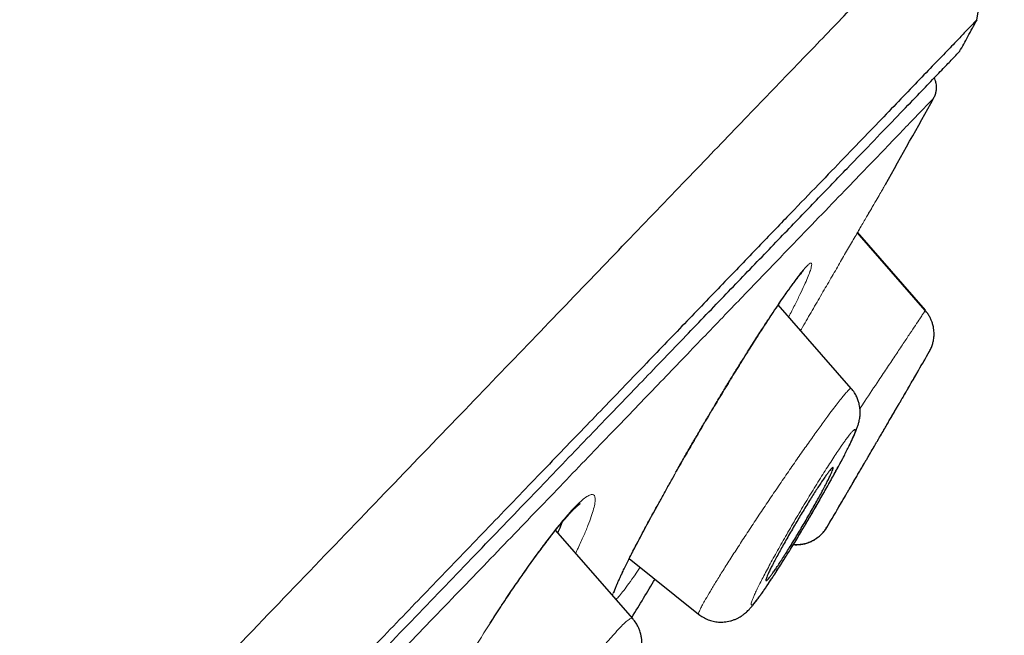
# Model space of a CAD drawing. Header units: millimetres. Extents: x 8 to 1023, y 12 to 832.
# Tile 655 of 656: x 995 to 1008, y 809 to 818. Entities that reach past the tile are written whole.
import ezdxf

# ---------------------------------------------------------------- set-up
doc = ezdxf.new("R2010")
doc.units = ezdxf.units.MM

msp = doc.modelspace()

# ---------------------------------------------------------------- linework, layer by layer
at = {"color": 7, "linetype": 'Continuous', "lineweight": 30}
for p, q in [((1007.959, 818), (1008.346, 820.396)), ((1007.234, 813.919), (1006.279, 815.014)), ((1006.194, 812.823), (1005.168, 814)), ((1007.234, 813.919), (1007.234, 813.919)), ((1006.191, 812.82), (1006.191, 812.82)), ((1003.123, 809.587), (1002.037, 810.831)), ((1003.073, 810.433), (1004.047, 809.647)), ((1004.049, 809.65), (1004.049, 809.65)), ((1003.118, 809.584), (1003.119, 809.583))]:
    msp.add_line(p, q, dxfattribs=at)
at = {"color": 8, "linetype": 'Continuous', "lineweight": 0}
for p, q in [((1006.283, 815.021), (1007.239, 813.926)), ((1003.722, 811.631), (1003.717, 811.623))]:
    msp.add_line(p, q, dxfattribs=at)
at = {"color": 7, "linetype": 'Continuous', "lineweight": 30}
for radius, start, end in [(220, 331.18876, 331.25952), (220, 331.12714, 331.18876), (220, 330.56864, 330.93208), (221.7, 329.95945, 330.12036), (221.7, 329.378, 329.48097), (220, 328.7316, 328.8953)]:
    msp.add_arc((815.065, 923.794), radius, start, end, dxfattribs=at)
at = {"color": 8, "linetype": 'Continuous', "lineweight": 0}
for points, knots in [([(921.11, 759.196), (921.275, 759.327), (921.606, 759.589), (922.111, 759.993), (922.622, 760.405), (923.14, 760.826), (923.665, 761.256), (924.186, 761.686), (924.702, 762.116), (925.214, 762.545), (925.73, 762.981), (926.251, 763.424), (926.797, 763.893), (927.369, 764.387), (927.967, 764.908), (928.57, 765.438), (929.178, 765.976), (929.79, 766.524), (930.408, 767.079), (931.03, 767.644), (931.646, 768.207), (932.255, 768.768), (932.858, 769.326), (933.465, 769.892), (934.075, 770.464), (934.689, 771.042), (935.294, 771.616), (935.891, 772.184), (936.479, 772.747), (937.069, 773.314), (937.663, 773.887), (938.282, 774.486), (938.927, 775.113), (939.599, 775.766), (940.275, 776.425), (940.953, 777.087), (941.635, 777.754), (942.32, 778.424), (943.008, 779.097), (943.687, 779.763), (944.358, 780.419), (945.02, 781.067), (945.684, 781.716), (946.351, 782.368), (947.02, 783.02), (947.678, 783.662), (948.325, 784.293), (948.961, 784.912), (949.599, 785.532), (950.238, 786.152), (950.903, 786.797), (951.594, 787.466), (952.312, 788.16), (953.03, 788.853), (953.75, 789.547), (954.47, 790.239), (955.19, 790.932), (955.911, 791.624), (956.618, 792.304), (957.313, 792.972), (957.995, 793.628), (958.677, 794.282), (959.357, 794.936), (960.035, 795.588), (960.7, 796.226), (961.35, 796.851), (961.985, 797.462), (962.618, 798.071), (963.25, 798.678), (963.903, 799.307), (964.579, 799.958), (965.275, 800.629), (965.969, 801.298), (966.659, 801.963), (967.345, 802.626), (968.027, 803.286), (968.705, 803.942), (969.368, 804.584), (970.016, 805.212), (970.648, 805.825), (971.275, 806.435), (971.898, 807.041), (972.517, 807.642), (973.119, 808.228), (973.705, 808.798), (974.274, 809.352), (974.84, 809.902), (975.4, 810.448), (975.978, 811.01), (976.571, 811.587), (977.18, 812.179), (977.782, 812.765), (978.378, 813.345), (978.968, 813.918), (979.55, 814.484), (980.126, 815.043), (980.686, 815.587), (981.229, 816.114), (981.757, 816.625), (982.278, 817.13), (982.792, 817.627), (983.299, 818.118), (983.79, 818.592), (984.264, 819.05), (984.723, 819.492), (985.174, 819.927), (985.619, 820.356), (986.074, 820.793), (986.538, 821.239), (987.01, 821.692), (987.473, 822.136), (987.927, 822.57), (988.372, 822.995), (988.807, 823.411), (989.233, 823.818), (989.643, 824.208), (990.037, 824.583), (990.415, 824.943), (990.784, 825.294), (991.144, 825.636), (991.495, 825.969), (991.831, 826.286), (992.151, 826.589), (992.457, 826.878), (992.754, 827.159), (993.042, 827.431), (993.333, 827.705), (993.625, 827.98), (993.916, 828.254), (994.196, 828.517), (994.465, 828.77), (994.722, 829.012), (994.968, 829.242), (995.202, 829.462), (995.422, 829.668), (995.627, 829.86), (995.817, 830.039), (995.998, 830.207), (996.167, 830.366), (996.326, 830.515), (996.472, 830.651), (996.605, 830.776), (996.726, 830.888), (996.837, 830.992), (996.939, 831.087), (997.034, 831.176), (997.122, 831.259), (997.202, 831.333), (997.269, 831.395), (997.324, 831.447), (997.367, 831.487), (997.398, 831.515), (997.417, 831.533), (997.419, 831.536), (997.42, 831.537)], [0, 0, 0, 0, 0.006532, 0.013065, 0.019599, 0.026134, 0.03267, 0.039204, 0.045365, 0.051525, 0.057684, 0.063843, 0.070002, 0.076875, 0.083748, 0.090621, 0.097494, 0.104366, 0.111239, 0.118112, 0.124985, 0.131517, 0.138049, 0.144581, 0.151114, 0.157647, 0.164181, 0.170342, 0.176503, 0.182666, 0.188829, 0.194992, 0.20187, 0.208747, 0.215624, 0.2225, 0.229375, 0.236249, 0.243123, 0.249997, 0.256529, 0.263061, 0.269593, 0.276125, 0.282657, 0.289189, 0.295348, 0.301507, 0.307667, 0.313827, 0.319987, 0.326862, 0.333739, 0.340616, 0.347494, 0.354372, 0.361251, 0.368128, 0.375004, 0.381538, 0.388072, 0.394605, 0.401137, 0.40767, 0.414202, 0.42036, 0.426519, 0.432677, 0.438836, 0.444995, 0.451868, 0.458742, 0.465616, 0.47249, 0.479365, 0.486241, 0.493117, 0.499994, 0.50653, 0.513067, 0.519604, 0.52614, 0.532675, 0.53921, 0.54537, 0.55153, 0.55769, 0.56385, 0.570009, 0.576883, 0.583757, 0.59063, 0.597504, 0.604377, 0.611251, 0.618125, 0.624999, 0.631532, 0.638065, 0.644599, 0.651133, 0.657667, 0.664203, 0.670366, 0.676529, 0.682693, 0.688856, 0.695017, 0.701894, 0.70877, 0.715645, 0.722519, 0.729394, 0.736268, 0.743142, 0.750015, 0.756547, 0.763079, 0.769612, 0.776144, 0.782676, 0.789209, 0.795368, 0.801528, 0.807689, 0.81385, 0.820011, 0.826888, 0.833767, 0.840646, 0.847525, 0.854402, 0.861279, 0.868155, 0.875031, 0.881564, 0.888097, 0.89463, 0.901163, 0.907695, 0.914227, 0.920386, 0.926545, 0.932704, 0.938863, 0.945023, 0.951897, 0.958772, 0.965647, 0.972523, 0.9794, 0.986277, 0.993155, 1, 1, 1, 1]), ([(1007.355, 816.908), (1007.35, 816.903), (1007.34, 816.893), (1007.259, 816.809), (1007.129, 816.673), (1006.946, 816.483), (1006.711, 816.238), (1006.429, 815.945), (1006.105, 815.609), (1005.743, 815.233), (1005.336, 814.811), (1004.886, 814.343), (1004.383, 813.82), (1003.824, 813.239), (1003.207, 812.597), (1002.544, 811.908), (1001.835, 811.171), (1001.079, 810.385), (1000.291, 809.567), (999.478, 808.722), (998.644, 807.856), (997.777, 806.955), (996.875, 806.018), (995.921, 805.026), (994.913, 803.978), (993.849, 802.873), (992.752, 801.732), (991.621, 800.556), (990.455, 799.344), (989.28, 798.123), (988.101, 796.898), (986.926, 795.677), (985.731, 794.436), (984.517, 793.174), (983.255, 791.863), (981.946, 790.502), (980.591, 789.094), (979.222, 787.671), (977.838, 786.233), (976.44, 784.78), (975.058, 783.344), (973.695, 781.928), (972.356, 780.536), (971.011, 779.139), (969.663, 777.737), (968.762, 776.801), (968.311, 776.332)], [0, 0, 0, 0, 0.023167, 0.046434, 0.069701, 0.092998, 0.116355, 0.139848, 0.161958, 0.183992, 0.205976, 0.227933, 0.249889, 0.273171, 0.296404, 0.319615, 0.342834, 0.36609, 0.38956, 0.41169, 0.433738, 0.455729, 0.477688, 0.49964, 0.522948, 0.546219, 0.569483, 0.592773, 0.616117, 0.639598, 0.66169, 0.683697, 0.705646, 0.727565, 0.749482, 0.772958, 0.796364, 0.819731, 0.843096, 0.866494, 0.889919, 0.911946, 0.933938, 0.955924, 0.977935, 1, 1, 1, 1]), ([(1005.482, 813.639), (1005.485, 813.645), (1005.535, 813.73), (1005.629, 813.893), (1005.763, 814.124), (1005.893, 814.347), (1006.016, 814.558), (1006.13, 814.756), (1006.237, 814.94), (1006.334, 815.107), (1006.421, 815.256), (1006.496, 815.386), (1006.559, 815.495), (1006.61, 815.582), (1006.646, 815.645), (1006.668, 815.683), (1006.675, 815.695), (1006.668, 815.682), (1006.646, 815.644), (1006.61, 815.581), (1006.559, 815.494), (1006.496, 815.385), (1006.42, 815.255), (1006.35, 815.133), (1006.3, 815.049), (1006.284, 815.02)], [0, 0, 0, 0, 0.003306, 0.049644, 0.096643, 0.143475, 0.189653, 0.235633, 0.281879, 0.328114, 0.374072, 0.42025, 0.467141, 0.514237, 0.560464, 0.606333, 0.65237, 0.69852, 0.744461, 0.790711, 0.837778, 0.884544, 0.930711, 0.976769, 1, 1, 1, 1]), ([(1003.717, 811.623), (1003.761, 811.701), (1003.85, 811.855), (1003.987, 812.093), (1004.128, 812.332), (1004.27, 812.572), (1004.413, 812.808), (1004.552, 813.037), (1004.688, 813.257), (1004.82, 813.467), (1004.946, 813.664), (1005.065, 813.847), (1005.176, 814.013), (1005.278, 814.163), (1005.37, 814.293), (1005.449, 814.401), (1005.515, 814.485), (1005.568, 814.544), (1005.606, 814.579), (1005.63, 814.589), (1005.64, 814.574), (1005.634, 814.533), (1005.615, 814.47), (1005.582, 814.384), (1005.534, 814.276), (1005.473, 814.146), (1005.401, 813.999), (1005.344, 813.886), (1005.315, 813.831)], [0, 0, 0, 0, 0.038527, 0.076847, 0.115341, 0.154385, 0.193291, 0.231653, 0.26985, 0.308269, 0.346678, 0.384856, 0.423218, 0.462173, 0.501295, 0.539696, 0.577803, 0.616051, 0.654385, 0.692549, 0.730972, 0.770076, 0.808923, 0.847275, 0.885539, 0.924123, 0.962412, 1, 1, 1, 1]), ([(1006.315, 812.541), (1006.338, 812.575), (1006.43, 812.711), (1006.561, 812.909), (1006.706, 813.126), (1006.821, 813.299), (1006.927, 813.457), (1007.02, 813.597), (1007.098, 813.714), (1007.155, 813.8), (1007.194, 813.859), (1007.22, 813.897), (1007.236, 813.922), (1007.238, 813.924), (1007.239, 813.926)], [0, 0, 0, 0, 0.045458, 0.180583, 0.270886, 0.361702, 0.45348, 0.545405, 0.636198, 0.726411, 0.79407, 0.862016, 0.93055, 1, 1, 1, 1]), ([(1007.295, 813.348), (1007.294, 813.347), (1007.293, 813.344), (1007.278, 813.319), (1007.256, 813.28), (1007.225, 813.227), (1007.186, 813.16), (1007.139, 813.08), (1007.085, 812.988), (1007.024, 812.883), (1006.957, 812.768), (1006.886, 812.645), (1006.81, 812.516), (1006.732, 812.382), (1006.653, 812.245), (1006.572, 812.107), (1006.491, 811.969), (1006.412, 811.832), (1006.334, 811.699), (1006.258, 811.569), (1006.187, 811.447), (1006.119, 811.332), (1006.058, 811.227), (1006.004, 811.134), (1005.958, 811.054), (1005.919, 810.988), (1005.888, 810.935), (1005.866, 810.897), (1005.854, 810.876), (1005.852, 810.874), (1005.852, 810.873)], [0, 0, 0, 0, 0.036381, 0.072604, 0.108775, 0.144961, 0.181209, 0.217558, 0.254052, 0.291432, 0.328717, 0.365962, 0.403178, 0.44035, 0.477453, 0.514469, 0.551464, 0.588527, 0.625658, 0.662849, 0.700089, 0.73739, 0.774794, 0.811275, 0.847615, 0.883871, 0.920079, 0.956273, 0.992498, 1, 1, 1, 1]), ([(1004.049, 809.65), (1004.047, 809.651), (1004.043, 809.652), (1004.05, 809.674), (1004.066, 809.711), (1004.093, 809.764), (1004.134, 809.839), (1004.192, 809.939), (1004.271, 810.071), (1004.364, 810.221), (1004.471, 810.39), (1004.588, 810.572), (1004.713, 810.765), (1004.845, 810.965), (1004.981, 811.169), (1005.12, 811.374), (1005.258, 811.578), (1005.395, 811.776), (1005.527, 811.965), (1005.654, 812.144), (1005.771, 812.307), (1005.869, 812.441), (1005.948, 812.546), (1006.012, 812.628), (1006.066, 812.697), (1006.117, 812.758), (1006.159, 812.803), (1006.186, 812.827), (1006.189, 812.822), (1006.191, 812.82)], [0, 0, 0, 0, 0.0181347, 0.0493797, 0.0807133, 0.1121433, 0.143639, 0.1856442, 0.2275714, 0.2693384, 0.3109504, 0.3524872, 0.3939814, 0.4354232, 0.4767922, 0.5180897, 0.5593956, 0.6008197, 0.6423375, 0.6838947, 0.7254469, 0.7669975, 0.7982163, 0.82951, 0.8608695, 0.892258, 0.9340505, 0.9756707, 1, 1, 1, 1]), ([(1005.26, 810.437), (1005.283, 810.473), (1005.328, 810.545), (1005.398, 810.659), (1005.469, 810.776), (1005.541, 810.896), (1005.612, 811.016), (1005.682, 811.135), (1005.75, 811.253), (1005.816, 811.369), (1005.879, 811.481), (1005.939, 811.589), (1005.995, 811.692), (1006.047, 811.79), (1006.095, 811.881), (1006.137, 811.963), (1006.172, 812.035), (1006.201, 812.098), (1006.224, 812.15), (1006.24, 812.192), (1006.249, 812.222), (1006.251, 812.241), (1006.246, 812.248), (1006.234, 812.243), (1006.214, 812.226), (1006.188, 812.196), (1006.155, 812.154), (1006.12, 812.106), (1006.085, 812.058), (1006.053, 812.012), (1006.013, 811.954), (1005.964, 811.881), (1005.905, 811.79), (1005.842, 811.693), (1005.776, 811.589), (1005.708, 811.48), (1005.639, 811.366), (1005.568, 811.249), (1005.496, 811.129), (1005.424, 811.008), (1005.354, 810.889), (1005.286, 810.771), (1005.22, 810.655), (1005.157, 810.543), (1005.097, 810.435), (1005.041, 810.331), (1004.988, 810.233), (1004.941, 810.143), (1004.899, 810.06), (1004.863, 809.988), (1004.834, 809.925), (1004.812, 809.873), (1004.796, 809.832), (1004.787, 809.802), (1004.785, 809.783), (1004.79, 809.776), (1004.802, 809.781), (1004.822, 809.799), (1004.848, 809.829), (1004.881, 809.871), (1004.916, 809.917), (1004.95, 809.966), (1004.983, 810.012), (1005.023, 810.071), (1005.072, 810.144), (1005.132, 810.235), (1005.194, 810.332), (1005.238, 810.402), (1005.26, 810.437)], [0, 0, 0, 0, 0.015514, 0.031253, 0.046865, 0.062471, 0.078326, 0.093926, 0.109412, 0.12493, 0.140577, 0.156118, 0.171692, 0.187437, 0.203339, 0.218954, 0.234434, 0.249935, 0.265519, 0.28103, 0.296624, 0.312455, 0.328345, 0.343939, 0.359403, 0.37491, 0.390361, 0.406138, 0.416559, 0.426954, 0.43737, 0.453195, 0.46878, 0.484281, 0.499858, 0.515454, 0.531, 0.546639, 0.562513, 0.578308, 0.5939, 0.609429, 0.625039, 0.640522, 0.65627, 0.671932, 0.687532, 0.703511, 0.719154, 0.734615, 0.75005, 0.765673, 0.781201, 0.79679, 0.812592, 0.828456, 0.844045, 0.859526, 0.875072, 0.890501, 0.90595, 0.916344, 0.926866, 0.93756, 0.953185, 0.968767, 0.984488, 1, 1, 1, 1]), ([(1002.836, 809.916), (1002.843, 809.936), (1002.859, 809.98), (1002.898, 810.072), (1002.95, 810.186), (1003.013, 810.317), (1003.088, 810.466), (1003.173, 810.63), (1003.268, 810.81), (1003.37, 811), (1003.48, 811.2), (1003.595, 811.407), (1003.676, 811.551), (1003.717, 811.623)], [0, 0, 0, 0, 0.079611, 0.171238, 0.263574, 0.355009, 0.446345, 0.538423, 0.632061, 0.724732, 0.81643, 0.907927, 1, 1, 1, 1]), ([(1000.205, 807.973), (1000.243, 808.045), (1000.32, 808.188), (1000.447, 808.414), (1000.58, 808.646), (1000.72, 808.883), (1000.864, 809.121), (1001.01, 809.356), (1001.157, 809.587), (1001.304, 809.813), (1001.45, 810.031), (1001.592, 810.238), (1001.731, 810.434), (1001.865, 810.616), (1001.992, 810.783), (1002.109, 810.93), (1002.215, 811.055), (1002.31, 811.158), (1002.392, 811.239), (1002.461, 811.295), (1002.517, 811.328), (1002.558, 811.336), (1002.584, 811.321), (1002.596, 811.281), (1002.592, 811.218), (1002.574, 811.132), (1002.54, 811.025), (1002.493, 810.897), (1002.43, 810.748), (1002.372, 810.617), (1002.331, 810.532), (1002.319, 810.508)], [0, 0, 0, 0, 0.035238, 0.070286, 0.105492, 0.141202, 0.176786, 0.211872, 0.246807, 0.281946, 0.317076, 0.351993, 0.387079, 0.422708, 0.458488, 0.493609, 0.528462, 0.563446, 0.598504, 0.633407, 0.66855, 0.704319, 0.739844, 0.77492, 0.809917, 0.845211, 0.880227, 0.915141, 0.95031, 0.986082, 1, 1, 1, 1]), ([(1003.227, 810.309), (1003.202, 810.272), (1003.145, 810.189), (1003.067, 810.08), (1002.994, 809.981), (1002.933, 809.904), (1002.903, 809.872), (1002.888, 809.856)], [0, 0, 0, 0, 0.167578, 0.383293, 0.594751, 0.804022, 1, 1, 1, 1]), ([(1000.935, 806.454), (1000.934, 806.455), (1000.928, 806.457), (1000.927, 806.475), (1000.934, 806.513), (1000.957, 806.578), (1001, 806.671), (1001.061, 806.788), (1001.138, 806.927), (1001.23, 807.083), (1001.335, 807.255), (1001.452, 807.438), (1001.577, 807.631), (1001.71, 807.831), (1001.848, 808.034), (1001.99, 808.238), (1002.134, 808.439), (1002.275, 808.633), (1002.413, 808.817), (1002.534, 808.975), (1002.637, 809.105), (1002.724, 809.212), (1002.804, 809.307), (1002.886, 809.4), (1002.963, 809.482), (1003.032, 809.548), (1003.083, 809.586), (1003.111, 809.597), (1003.116, 809.587), (1003.118, 809.584)], [0, 0, 0, 0, 0.005227, 0.036607, 0.068052, 0.109991, 0.151851, 0.193552, 0.235098, 0.276569, 0.317997, 0.359373, 0.400676, 0.441908, 0.483148, 0.524507, 0.565959, 0.60745, 0.648936, 0.690421, 0.72159, 0.752834, 0.784143, 0.815482, 0.857208, 0.898762, 0.94005, 0.981211, 1, 1, 1, 1])]:
    msp.add_open_spline(points, degree=3, knots=knots, dxfattribs=at)
at = {"color": 7, "linetype": 'Continuous', "lineweight": 30}
for points, knots in [([(936.072, 745.296), (936.47, 745.71), (937.266, 746.537), (938.531, 747.852), (939.846, 749.218), (941.213, 750.639), (942.628, 752.11), (944.089, 753.627), (945.592, 755.19), (947.135, 756.793), (948.715, 758.435), (950.33, 760.114), (951.977, 761.825), (953.651, 763.565), (955.351, 765.332), (957.073, 767.121), (958.813, 768.929), (960.569, 770.754), (962.336, 772.591), (964.113, 774.437), (965.895, 776.289), (967.68, 778.143), (969.463, 779.997), (971.242, 781.845), (973.013, 783.686), (974.773, 785.515), (976.519, 787.329), (978.247, 789.125), (979.954, 790.899), (981.637, 792.649), (983.293, 794.369), (984.919, 796.059), (986.511, 797.713), (988.066, 799.329), (989.583, 800.905), (991.057, 802.438), (992.487, 803.924), (993.87, 805.361), (995.203, 806.746), (996.483, 808.076), (997.708, 809.349), (998.875, 810.562), (999.982, 811.713), (1001.029, 812.8), (1002.012, 813.822), (1002.93, 814.777), (1003.782, 815.662), (1004.565, 816.476), (1005.278, 817.216), (1005.919, 817.882), (1006.486, 818.472), (1006.98, 818.985), (1007.4, 819.422), (1007.745, 819.78), (1008.015, 820.061), (1008.206, 820.259), (1008.319, 820.376), (1008.333, 820.391), (1008.339, 820.397)], [0, 0, 0, 0, 0.017949, 0.035899, 0.053848, 0.071796, 0.089744, 0.107692, 0.12564, 0.143589, 0.161537, 0.179486, 0.197437, 0.215386, 0.233334, 0.251282, 0.269229, 0.287177, 0.305125, 0.323073, 0.341022, 0.358972, 0.376921, 0.39487, 0.412819, 0.430768, 0.448717, 0.466666, 0.484614, 0.502563, 0.520512, 0.538461, 0.55641, 0.574358, 0.592307, 0.610256, 0.628204, 0.646152, 0.664101, 0.682049, 0.699998, 0.717947, 0.735896, 0.753845, 0.771794, 0.789744, 0.807694, 0.825644, 0.843594, 0.861544, 0.879492, 0.897439, 0.915386, 0.933333, 0.951281, 0.969228, 0.987177, 1, 1, 1, 1]), ([(1007.955, 818.001), (1007.952, 817.998), (1007.945, 817.991), (1007.888, 817.932), (1007.79, 817.829), (1007.651, 817.684), (1007.472, 817.497), (1007.253, 817.27), (1007.003, 817.01), (1006.727, 816.723), (1006.428, 816.413), (1006.098, 816.07), (1005.737, 815.696), (1005.346, 815.29), (1004.909, 814.836), (1004.424, 814.332), (1003.889, 813.776), (1003.319, 813.183), (1002.715, 812.556), (1002.077, 811.894), (1001.405, 811.195), (1000.718, 810.481), (1000.021, 809.757), (999.319, 809.027), (998.591, 808.271), (997.839, 807.489), (997.061, 806.68), (996.236, 805.823), (995.362, 804.914), (994.437, 803.952), (993.486, 802.964), (992.51, 801.949), (991.508, 800.907), (990.479, 799.838), (989.455, 798.773), (988.439, 797.719), (987.439, 796.68), (986.426, 795.627), (985.399, 794.56), (984.358, 793.479), (983.274, 792.352), (982.146, 791.179), (980.973, 789.96), (979.787, 788.728), (978.588, 787.481), (977.377, 786.222), (976.151, 784.948), (974.948, 783.698), (973.773, 782.477), (972.63, 781.29), (971.486, 780.102), (970.341, 778.911), (969.193, 777.72), (968.012, 776.492), (966.798, 775.23), (965.552, 773.935), (964.307, 772.641), (963.064, 771.348), (961.822, 770.056), (960.582, 768.768), (959.383, 767.522), (958.228, 766.322), (957.119, 765.17), (956.021, 764.03), (954.935, 762.902), (953.86, 761.785), (952.764, 760.646), (951.65, 759.488), (950.519, 758.312), (949.404, 757.153), (948.306, 756.011), (947.224, 754.886), (946.161, 753.781), (945.15, 752.731), (944.191, 751.735), (943.283, 750.792), (942.397, 749.871), (941.532, 748.973), (940.688, 748.096), (939.842, 747.217), (938.997, 746.339), (938.155, 745.464), (937.342, 744.619), (936.558, 743.803), (935.802, 743.016), (935.077, 742.263), (934.405, 741.565), (933.785, 740.921), (933.213, 740.327), (932.671, 739.764), (932.158, 739.231), (931.675, 738.729), (931.208, 738.243), (930.76, 737.778), (930.336, 737.336), (929.949, 736.934), (929.599, 736.571), (929.287, 736.247), (929.014, 735.962), (928.785, 735.725), (928.599, 735.531), (928.451, 735.377), (928.335, 735.257), (928.254, 735.173), (928.205, 735.122), (928.199, 735.116), (928.196, 735.113)], [0, 0, 0, 0, 0.006135, 0.016217, 0.026304, 0.036404, 0.046526, 0.05668, 0.066818, 0.076063, 0.085274, 0.094459, 0.103624, 0.112777, 0.121925, 0.132049, 0.142136, 0.152197, 0.162242, 0.172278, 0.182316, 0.192415, 0.201667, 0.210899, 0.22012, 0.229337, 0.238557, 0.247788, 0.257826, 0.267851, 0.277872, 0.2879, 0.297944, 0.308013, 0.318163, 0.32745, 0.336704, 0.345934, 0.355148, 0.364354, 0.37356, 0.38357, 0.393569, 0.40357, 0.413583, 0.423618, 0.433687, 0.443825, 0.453097, 0.462341, 0.471565, 0.480779, 0.489991, 0.49921, 0.509223, 0.519234, 0.529254, 0.539294, 0.549365, 0.55948, 0.569605, 0.578847, 0.588061, 0.597255, 0.606437, 0.615617, 0.624803, 0.634833, 0.644865, 0.654907, 0.664972, 0.675069, 0.685209, 0.695303, 0.70451, 0.713698, 0.722877, 0.732052, 0.741232, 0.750423, 0.760451, 0.770488, 0.780541, 0.790622, 0.80074, 0.810904, 0.821006, 0.830215, 0.839407, 0.848589, 0.857768, 0.86695, 0.876144, 0.886219, 0.896279, 0.906334, 0.916393, 0.926465, 0.936559, 0.946628, 0.955831, 0.965027, 0.974221, 0.983422, 0.992637, 1, 1, 1, 1]), ([(968.171, 776.466), (968.655, 776.968), (969.621, 777.972), (971.066, 779.474), (972.506, 780.971), (973.942, 782.463), (975.372, 783.948), (976.766, 785.398), (978.123, 786.808), (979.44, 788.177), (980.744, 789.532), (982.036, 790.874), (983.333, 792.223), (984.634, 793.574), (985.933, 794.925), (987.21, 796.252), (988.465, 797.556), (989.697, 798.835), (990.879, 800.064), (992.01, 801.239), (993.088, 802.36), (994.136, 803.449), (995.154, 804.508), (996.157, 805.55), (997.14, 806.572), (998.102, 807.571), (999.025, 808.53), (999.91, 809.449), (1000.754, 810.326), (1001.541, 811.144), (1002.27, 811.902), (1002.942, 812.601), (1003.574, 813.257), (1004.163, 813.87), (1004.719, 814.447), (1005.237, 814.986), (1005.715, 815.482), (1006.144, 815.927), (1006.524, 816.321), (1006.853, 816.663), (1007.126, 816.946), (1007.344, 817.174), (1007.51, 817.347), (1007.63, 817.473), (1007.697, 817.543), (1007.726, 817.573), (1007.718, 817.564), (1007.717, 817.564)], [0, 0, 0, 0, 0.023349, 0.046639, 0.069907, 0.093188, 0.116518, 0.139906, 0.161922, 0.183919, 0.205924, 0.227969, 0.25008, 0.273275, 0.296464, 0.319678, 0.342952, 0.366316, 0.389757, 0.411813, 0.433839, 0.455863, 0.47791, 0.500007, 0.523173, 0.546351, 0.569571, 0.592863, 0.616255, 0.639678, 0.661697, 0.683692, 0.705687, 0.727708, 0.74978, 0.772936, 0.796126, 0.819382, 0.842731, 0.866202, 0.889712, 0.911768, 0.933753, 0.955691, 0.977606, 0.999524, 1, 1, 1, 1]), ([(1007.355, 816.909), (1007.363, 816.926), (1007.379, 816.959), (1007.389, 817.003), (1007.392, 817.036), (1007.393, 817.058), (1007.392, 817.083), (1007.387, 817.117), (1007.377, 817.156), (1007.364, 817.18), (1007.359, 817.19)], [0, 0, 0, 0, 0.20047, 0.368925, 0.460426, 0.534006, 0.595904, 0.719758, 0.885164, 1, 1, 1, 1]), ([(1003.724, 811.639), (1003.756, 811.697), (1003.82, 811.809), (1003.917, 811.978), (1004.012, 812.141), (1004.105, 812.299), (1004.194, 812.451), (1004.286, 812.605), (1004.379, 812.76), (1004.473, 812.913), (1004.56, 813.056), (1004.642, 813.188), (1004.717, 813.308), (1004.787, 813.418), (1004.851, 813.518), (1004.909, 813.608), (1004.963, 813.691), (1005.025, 813.786), (1005.097, 813.895), (1005.177, 814.014), (1005.247, 814.115), (1005.306, 814.2), (1005.356, 814.269), (1005.399, 814.328), (1005.435, 814.376), (1005.464, 814.413), (1005.487, 814.441), (1005.506, 814.464), (1005.517, 814.476), (1005.524, 814.483), (1005.524, 814.483), (1005.524, 814.484)], [0, 0, 0, 0, 0.046121, 0.090718, 0.133793, 0.175339, 0.215343, 0.25379, 0.297857, 0.33966, 0.379198, 0.41648, 0.451521, 0.484339, 0.514967, 0.54343, 0.569757, 0.595631, 0.639918, 0.685645, 0.732775, 0.769021, 0.805926, 0.840905, 0.872762, 0.901502, 0.927132, 0.94982, 0.972271, 0.987656, 1, 1, 1, 1]), ([(1007.292, 813.343), (1007.302, 813.362), (1007.321, 813.398), (1007.34, 813.453), (1007.351, 813.502), (1007.357, 813.544), (1007.359, 813.579), (1007.358, 813.612), (1007.355, 813.649), (1007.348, 813.694), (1007.336, 813.74), (1007.319, 813.787), (1007.297, 813.831), (1007.27, 813.877), (1007.246, 813.905), (1007.234, 813.92)], [0, 0, 0, 0, 0.103952, 0.197705, 0.279667, 0.348746, 0.404265, 0.450936, 0.509639, 0.582521, 0.66915, 0.742659, 0.822853, 0.908959, 1, 1, 1, 1]), ([(1004.047, 809.648), (1004.068, 809.633), (1004.11, 809.602), (1004.179, 809.57), (1004.252, 809.547), (1004.328, 809.536), (1004.41, 809.537), (1004.481, 809.549), (1004.538, 809.567), (1004.579, 809.584), (1004.615, 809.602), (1004.649, 809.623), (1004.68, 809.645), (1004.708, 809.668), (1004.732, 809.69), (1004.756, 809.714), (1004.781, 809.741), (1004.807, 809.771), (1004.831, 809.801), (1004.854, 809.83), (1004.874, 809.856), (1004.892, 809.881), (1004.908, 809.902), (1004.921, 809.922), (1004.936, 809.943), (1004.955, 809.969), (1004.978, 810.002), (1005.005, 810.042), (1005.037, 810.09), (1005.075, 810.147), (1005.12, 810.216), (1005.17, 810.294), (1005.223, 810.376), (1005.273, 810.456), (1005.327, 810.542), (1005.382, 810.633), (1005.439, 810.725), (1005.49, 810.811), (1005.539, 810.892), (1005.587, 810.973), (1005.636, 811.057), (1005.688, 811.146), (1005.741, 811.238), (1005.796, 811.334), (1005.851, 811.432), (1005.905, 811.528), (1005.955, 811.619), (1006.002, 811.705), (1006.045, 811.784), (1006.083, 811.856), (1006.12, 811.928), (1006.155, 811.997), (1006.187, 812.061), (1006.214, 812.12), (1006.241, 812.179), (1006.26, 812.225), (1006.274, 812.262), (1006.283, 812.287), (1006.29, 812.31), (1006.297, 812.334), (1006.304, 812.359), (1006.31, 812.389), (1006.315, 812.423), (1006.318, 812.453), (1006.319, 812.48), (1006.318, 812.503), (1006.317, 812.528), (1006.314, 812.56), (1006.306, 812.602), (1006.293, 812.651), (1006.271, 812.707), (1006.239, 812.767), (1006.209, 812.804), (1006.193, 812.823)], [0, 0, 0, 0, 0.014218, 0.028448, 0.04246, 0.056145, 0.071137, 0.087971, 0.096861, 0.105418, 0.113656, 0.121661, 0.131605, 0.140411, 0.148636, 0.161055, 0.175952, 0.190963, 0.204878, 0.217764, 0.229406, 0.23926, 0.247655, 0.254334, 0.262044, 0.27163, 0.283088, 0.296158, 0.311008, 0.327635, 0.346044, 0.367412, 0.387649, 0.406766, 0.424771, 0.447053, 0.467375, 0.485739, 0.502331, 0.519255, 0.537103, 0.555881, 0.575596, 0.596249, 0.617845, 0.639802, 0.661427, 0.682708, 0.703645, 0.724285, 0.745588, 0.767805, 0.789006, 0.808801, 0.830091, 0.853874, 0.865055, 0.875118, 0.884083, 0.892312, 0.900051, 0.908376, 0.916118, 0.924373, 0.929304, 0.933776, 0.938259, 0.944359, 0.95223, 0.961846, 0.973125, 0.985919, 1, 1, 1, 1]), ([(1006.581, 812.118), (1006.597, 812.145), (1006.629, 812.2), (1006.672, 812.274), (1006.711, 812.341), (1006.746, 812.4), (1006.779, 812.457), (1006.81, 812.511), (1006.839, 812.56), (1006.866, 812.606), (1006.89, 812.647), (1006.912, 812.685), (1006.931, 812.718), (1006.948, 812.746), (1006.961, 812.769), (1006.972, 812.787), (1006.979, 812.8), (1006.984, 812.808), (1006.984, 812.808), (1006.984, 812.809)], [0, 0, 0, 0, 0.0733979, 0.1475604, 0.2053381, 0.2631152, 0.3224741, 0.3818321, 0.438202, 0.494571, 0.5524889, 0.6104059, 0.6660733, 0.7217399, 0.7789777, 0.8362148, 0.8921857, 0.9481563, 1, 1, 1, 1]), ([(1006.051, 811.21), (1006.051, 811.21), (1006.051, 811.211), (1006.056, 811.218), (1006.063, 811.231), (1006.074, 811.25), (1006.089, 811.274), (1006.106, 811.304), (1006.126, 811.339), (1006.15, 811.379), (1006.176, 811.424), (1006.205, 811.474), (1006.236, 811.528), (1006.27, 811.585), (1006.305, 811.645), (1006.342, 811.708), (1006.38, 811.774), (1006.42, 811.842), (1006.46, 811.91), (1006.5, 811.978), (1006.54, 812.048), (1006.568, 812.095), (1006.581, 812.118)], [0, 0, 0, 0, 0.041346, 0.088902, 0.137893, 0.186884, 0.235775, 0.284665, 0.335067, 0.38547, 0.435611, 0.485753, 0.537437, 0.589122, 0.639738, 0.690355, 0.742476, 0.794598, 0.845216, 0.895834, 0.947917, 1, 1, 1, 1]), ([(1002.857, 809.956), (1002.857, 809.956), (1002.857, 809.955), (1002.859, 809.96), (1002.862, 809.969), (1002.867, 809.984), (1002.873, 810.001), (1002.879, 810.017), (1002.885, 810.032), (1002.891, 810.046), (1002.896, 810.058), (1002.901, 810.07), (1002.906, 810.083), (1002.914, 810.099), (1002.923, 810.121), (1002.936, 810.15), (1002.954, 810.189), (1002.979, 810.241), (1003.009, 810.305), (1003.044, 810.376), (1003.083, 810.454), (1003.125, 810.536), (1003.174, 810.63), (1003.229, 810.735), (1003.288, 810.846), (1003.349, 810.96), (1003.413, 811.077), (1003.482, 811.202), (1003.557, 811.337), (1003.636, 811.479), (1003.692, 811.577), (1003.719, 811.626)], [0, 0, 0, 0, 0.008033, 0.036316, 0.065505, 0.095607, 0.120107, 0.142209, 0.161125, 0.176846, 0.189365, 0.198984, 0.210407, 0.225235, 0.243467, 0.265098, 0.296906, 0.334006, 0.376454, 0.424302, 0.466494, 0.512184, 0.561382, 0.614089, 0.670293, 0.719781, 0.77165, 0.82586, 0.882367, 0.941119, 1, 1, 1, 1]), ([(1005.379, 810.869), (1005.395, 810.896), (1005.428, 810.952), (1005.478, 811.036), (1005.53, 811.121), (1005.581, 811.205), (1005.631, 811.285), (1005.679, 811.361), (1005.724, 811.43), (1005.766, 811.494), (1005.804, 811.55), (1005.838, 811.599), (1005.868, 811.64), (1005.893, 811.672), (1005.913, 811.696), (1005.928, 811.71), (1005.937, 811.714), (1005.94, 811.708), (1005.937, 811.692), (1005.928, 811.666), (1005.913, 811.63), (1005.892, 811.585), (1005.865, 811.53), (1005.833, 811.466), (1005.796, 811.396), (1005.754, 811.319), (1005.709, 811.237), (1005.661, 811.151), (1005.61, 811.062), (1005.558, 810.972), (1005.505, 810.881), (1005.451, 810.792), (1005.399, 810.705), (1005.347, 810.621), (1005.297, 810.541), (1005.25, 810.467), (1005.205, 810.397), (1005.163, 810.334), (1005.126, 810.279), (1005.092, 810.23), (1005.062, 810.19), (1005.037, 810.158), (1005.018, 810.135), (1005.003, 810.122), (1004.995, 810.119), (1004.992, 810.125), (1004.995, 810.142), (1005.004, 810.168), (1005.02, 810.205), (1005.041, 810.251), (1005.069, 810.307), (1005.101, 810.37), (1005.138, 810.441), (1005.18, 810.519), (1005.226, 810.601), (1005.275, 810.688), (1005.326, 810.777), (1005.361, 810.838), (1005.379, 810.869)], [0, 0, 0, 0, 0.016825, 0.033649, 0.051435, 0.069273, 0.087057, 0.10441, 0.121815, 0.139166, 0.156309, 0.173504, 0.190645, 0.207889, 0.225189, 0.242433, 0.260065, 0.277756, 0.29539, 0.313534, 0.331741, 0.349888, 0.368431, 0.387037, 0.405582, 0.424219, 0.442916, 0.461553, 0.479946, 0.498396, 0.516789, 0.534727, 0.552718, 0.570655, 0.588125, 0.605648, 0.623116, 0.640294, 0.657524, 0.674701, 0.691881, 0.709115, 0.726294, 0.743783, 0.76133, 0.778819, 0.796804, 0.81485, 0.832837, 0.85128, 0.869787, 0.888233, 0.906843, 0.925515, 0.944126, 0.962731, 0.981395, 1, 1, 1, 1]), ([(1001.116, 809.522), (1001.123, 809.532), (1001.154, 809.581), (1001.209, 809.667), (1001.285, 809.783), (1001.36, 809.895), (1001.434, 810.004), (1001.502, 810.103), (1001.566, 810.195), (1001.633, 810.29), (1001.704, 810.39), (1001.778, 810.492), (1001.85, 810.589), (1001.911, 810.67), (1001.96, 810.733), (1001.995, 810.778), (1002.019, 810.809), (1002.037, 810.831), (1002.052, 810.85), (1002.071, 810.873), (1002.094, 810.902), (1002.122, 810.935), (1002.154, 810.973), (1002.187, 811.011), (1002.219, 811.046), (1002.249, 811.08), (1002.276, 811.108), (1002.3, 811.132), (1002.317, 811.149), (1002.33, 811.161), (1002.341, 811.17), (1002.351, 811.179), (1002.362, 811.188), (1002.372, 811.196), (1002.38, 811.202), (1002.383, 811.204), (1002.383, 811.203), (1002.383, 811.203)], [0, 0, 0, 0, 0.0110282, 0.0557533, 0.0979523, 0.145304, 0.1891139, 0.2293753, 0.2672204, 0.3051409, 0.3527495, 0.4005673, 0.448566, 0.4963822, 0.5275926, 0.5531383, 0.5730235, 0.5822015, 0.5933633, 0.6084129, 0.627343, 0.6505939, 0.6778451, 0.7090729, 0.7403886, 0.768663, 0.8011026, 0.8283219, 0.8503491, 0.8668433, 0.8815136, 0.8994213, 0.9206202, 0.9450793, 0.9701022, 0.9931655, 1, 1, 1, 1]), ([(1002.07, 810.793), (1002.076, 810.807), (1002.1, 810.863), (1002.116, 810.908), (1002.128, 810.942)], [0, 0, 0, 0, 0.256471, 1, 1, 1, 1]), ([(1005.848, 810.867), (1005.84, 810.853), (1005.822, 810.825), (1005.79, 810.786), (1005.754, 810.75), (1005.712, 810.716), (1005.666, 810.686), (1005.616, 810.661), (1005.562, 810.642), (1005.507, 810.628), (1005.45, 810.622), (1005.407, 810.62), (1005.382, 810.623), (1005.377, 810.624)], [0, 0, 0, 0, 0.086314, 0.176088, 0.269058, 0.364869, 0.463081, 0.563174, 0.664561, 0.766608, 0.868654, 0.97004, 1, 1, 1, 1]), ([(1005.381, 810.63), (1005.388, 810.629), (1005.407, 810.628), (1005.436, 810.628), (1005.475, 810.63), (1005.523, 810.637), (1005.585, 810.653), (1005.648, 810.68), (1005.708, 810.716), (1005.761, 810.758), (1005.811, 810.81), (1005.838, 810.851), (1005.851, 810.872)], [0, 0, 0, 0, 0.04173, 0.101085, 0.156283, 0.249097, 0.36419, 0.500212, 0.614473, 0.737358, 0.866707, 1, 1, 1, 1]), ([(1000.935, 806.453), (1000.953, 806.439), (1000.987, 806.414), (1001.041, 806.385), (1001.094, 806.364), (1001.145, 806.35), (1001.195, 806.341), (1001.243, 806.337), (1001.29, 806.338), (1001.34, 806.343), (1001.391, 806.353), (1001.438, 806.368), (1001.48, 806.385), (1001.519, 806.403), (1001.558, 806.426), (1001.597, 806.452), (1001.633, 806.48), (1001.661, 806.504), (1001.684, 806.525), (1001.706, 806.546), (1001.729, 806.568), (1001.756, 806.596), (1001.784, 806.626), (1001.812, 806.657), (1001.838, 806.687), (1001.866, 806.721), (1001.896, 806.757), (1001.929, 806.799), (1001.962, 806.842), (1001.999, 806.89), (1002.041, 806.945), (1002.087, 807.008), (1002.14, 807.083), (1002.201, 807.17), (1002.27, 807.271), (1002.343, 807.382), (1002.42, 807.501), (1002.501, 807.628), (1002.577, 807.751), (1002.647, 807.866), (1002.71, 807.973), (1002.77, 808.076), (1002.825, 808.174), (1002.874, 808.262), (1002.917, 808.342), (1002.954, 808.413), (1002.988, 808.478), (1003.018, 808.537), (1003.044, 808.59), (1003.067, 808.637), (1003.089, 808.684), (1003.112, 808.735), (1003.137, 808.792), (1003.157, 808.841), (1003.173, 808.882), (1003.185, 808.913), (1003.195, 808.941), (1003.203, 808.965), (1003.21, 808.986), (1003.217, 809.009), (1003.225, 809.038), (1003.233, 809.072), (1003.241, 809.112), (1003.246, 809.151), (1003.249, 809.184), (1003.251, 809.209), (1003.251, 809.229), (1003.251, 809.248), (1003.25, 809.266), (1003.248, 809.286), (1003.246, 809.305), (1003.243, 809.324), (1003.24, 809.34), (1003.236, 809.359), (1003.23, 809.384), (1003.219, 809.42), (1003.199, 809.468), (1003.168, 809.528), (1003.137, 809.566), (1003.12, 809.587)], [0, 0, 0, 0, 0.012851, 0.024826, 0.035713, 0.045346, 0.056029, 0.064669, 0.073951, 0.084228, 0.095404, 0.106019, 0.115556, 0.125387, 0.136864, 0.151101, 0.163871, 0.174941, 0.184697, 0.193503, 0.204078, 0.216424, 0.229758, 0.242086, 0.253412, 0.263763, 0.278557, 0.291217, 0.304591, 0.319357, 0.335525, 0.353099, 0.371923, 0.395011, 0.419309, 0.444832, 0.471589, 0.499587, 0.528841, 0.551629, 0.57511, 0.598709, 0.620821, 0.641339, 0.66028, 0.677659, 0.693483, 0.709672, 0.723846, 0.736007, 0.748319, 0.763054, 0.780254, 0.798779, 0.809296, 0.819927, 0.829994, 0.838093, 0.844351, 0.851653, 0.861029, 0.872998, 0.885052, 0.896903, 0.906591, 0.913709, 0.918688, 0.922738, 0.927051, 0.931639, 0.936566, 0.939988, 0.943707, 0.947723, 0.952336, 0.959706, 0.970228, 0.983754, 1, 1, 1, 1])]:
    msp.add_open_spline(points, degree=3, knots=knots, dxfattribs=at)

doc.saveas('drawing.dxf')
